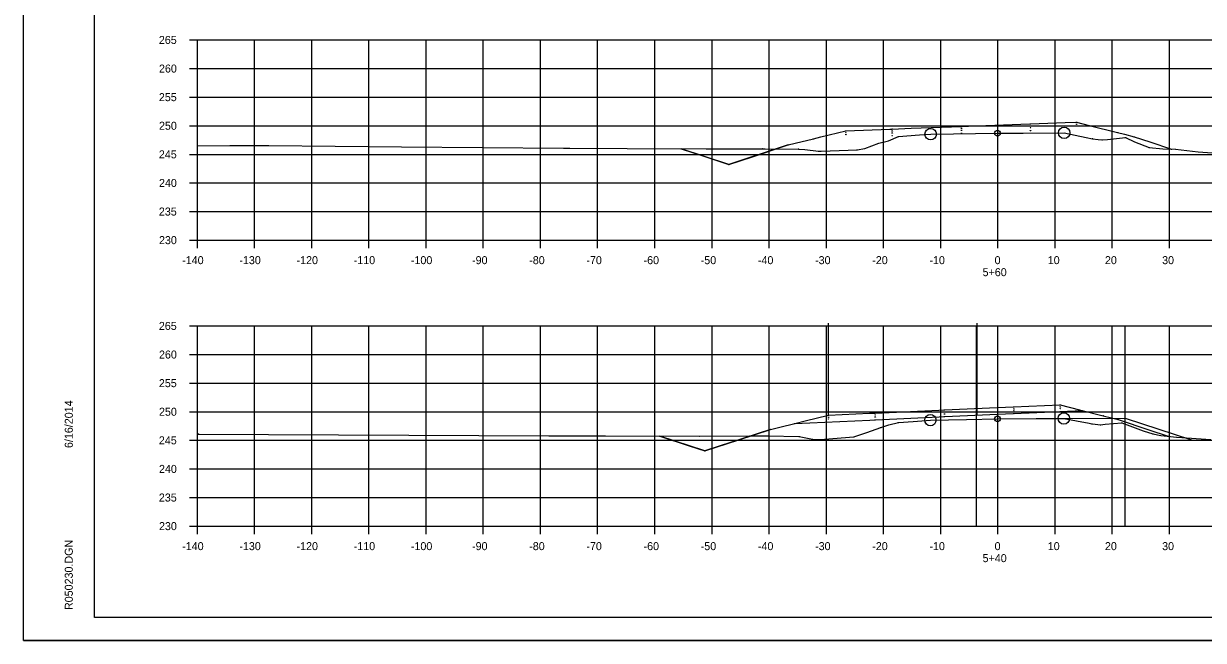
# Model space of a CAD drawing. Extents: x 1300404 to 1323571, y 234004 to 252077.
# Drawn here: x 1315546.9 to 1315753.2, y 241915.1 to 242023 of the extents above; entities that cross this region are included whole.
import ezdxf

# ---------------------------------------------------------------- set-up
doc = ezdxf.new("R2010")
doc.units = 0
for name, color, linetype in [('Default', 7, 'Continuous'), ('R_Axis', 7, 'Continuous'), ('R_Axis Annot', 7, 'Continuous'), ('R_Border', 7, 'Continuous'), ('R_Draft', 7, 'Continuous'), ('R_Exist Surface', 7, 'Continuous'), ('R_Fin Surface', 7, 'Continuous'), ('R_Grid', 7, 'Continuous'), ('R_MOT', 7, 'Continuous'), ('R_No Plot', 7, 'Continuous'), ('R_Temp Widening Annot', 7, 'Continuous')]:
    doc.layers.add(name, color=color, linetype=linetype)

msp = doc.modelspace()

# ---------------------------------------------------------------- linework, layer by layer
at = {"layer": 'Default'}
for p, q in [((1315559.28, 241919.1), (1315559.28, 242124.56)), ((1315875.46, 241919.1), (1315559.28, 241919.1))]:
    msp.add_line(p, q, dxfattribs=at)
at = {"layer": 'R_Axis'}
for p, q in [((1315575.88, 242020.1), (1315577.28, 242020.1)), ((1315577.28, 241985.1), (1315577.28, 242020.1)), ((1315575.88, 242015.1), (1315577.28, 242015.1)), ((1315575.88, 242010.1), (1315577.28, 242010.1)), ((1315575.88, 242005.1), (1315577.28, 242005.1)), ((1315575.88, 242000.1), (1315577.28, 242000.1)), ((1315575.88, 241995.1), (1315577.28, 241995.1)), ((1315575.88, 241990.1), (1315577.28, 241990.1)), ((1315575.88, 241985.1), (1315577.28, 241985.1)), ((1315577.28, 241985.1), (1315857.28, 241985.1)), ((1315577.28, 241983.7), (1315577.28, 241985.1)), ((1315587.28, 241983.7), (1315587.28, 241985.1)), ((1315597.28, 241983.7), (1315597.28, 241985.1)), ((1315607.28, 241983.7), (1315607.28, 241985.1)), ((1315617.28, 241983.7), (1315617.28, 241985.1)), ((1315627.28, 241983.7), (1315627.28, 241985.1)), ((1315637.28, 241983.7), (1315637.28, 241985.1)), ((1315647.28, 241983.7), (1315647.28, 241985.1)), ((1315657.28, 241983.7), (1315657.28, 241985.1)), ((1315667.28, 241983.7), (1315667.28, 241985.1)), ((1315677.28, 241983.7), (1315677.28, 241985.1)), ((1315687.28, 241983.7), (1315687.28, 241985.1)), ((1315697.28, 241983.7), (1315697.28, 241985.1)), ((1315707.28, 241983.7), (1315707.28, 241985.1)), ((1315717.28, 241983.7), (1315717.28, 241985.1)), ((1315727.28, 241983.7), (1315727.28, 241985.1)), ((1315737.28, 241983.7), (1315737.28, 241985.1)), ((1315747.28, 241983.7), (1315747.28, 241985.1)), ((1315575.88, 241970.1), (1315577.28, 241970.1)), ((1315577.28, 241935.1), (1315577.28, 241970.1)), ((1315575.88, 241965.1), (1315577.28, 241965.1)), ((1315575.88, 241960.1), (1315577.28, 241960.1)), ((1315575.88, 241955.1), (1315577.28, 241955.1)), ((1315575.88, 241950.1), (1315577.28, 241950.1)), ((1315575.88, 241945.1), (1315577.28, 241945.1)), ((1315575.88, 241940.1), (1315577.28, 241940.1)), ((1315575.88, 241935.1), (1315577.28, 241935.1)), ((1315577.28, 241935.1), (1315857.28, 241935.1)), ((1315577.28, 241933.7), (1315577.28, 241935.1)), ((1315587.28, 241933.7), (1315587.28, 241935.1)), ((1315597.28, 241933.7), (1315597.28, 241935.1)), ((1315607.28, 241933.7), (1315607.28, 241935.1)), ((1315617.28, 241933.7), (1315617.28, 241935.1)), ((1315627.28, 241933.7), (1315627.28, 241935.1)), ((1315637.28, 241933.7), (1315637.28, 241935.1)), ((1315647.28, 241933.7), (1315647.28, 241935.1)), ((1315657.28, 241933.7), (1315657.28, 241935.1)), ((1315667.28, 241933.7), (1315667.28, 241935.1)), ((1315677.28, 241933.7), (1315677.28, 241935.1)), ((1315687.28, 241933.7), (1315687.28, 241935.1)), ((1315697.28, 241933.7), (1315697.28, 241935.1)), ((1315707.28, 241933.7), (1315707.28, 241935.1)), ((1315717.28, 241933.7), (1315717.28, 241935.1)), ((1315727.28, 241933.7), (1315727.28, 241935.1)), ((1315737.28, 241933.7), (1315737.28, 241935.1)), ((1315747.28, 241933.7), (1315747.28, 241935.1))]:
    msp.add_line(p, q, dxfattribs=at)
at = {"layer": 'R_Border'}
msp.add_line((1315559.28, 241919.1), (1315559.28, 241919.1), dxfattribs=at)
at = {"layer": 'R_Draft'}
for points in [[(1315731.06, 242005.77), (1315731.11, 242005.67), (1315731.01, 242005.67)], [(1315690.71, 242004.27), (1315690.76, 242004.17), (1315690.66, 242004.17)], [(1315690.71, 242003.94), (1315690.76, 242003.84), (1315690.66, 242003.84)], [(1315690.71, 242003.61), (1315690.76, 242003.51), (1315690.66, 242003.51)], [(1315698.79, 242004.58), (1315698.84, 242004.48), (1315698.74, 242004.48)], [(1315698.79, 242004.25), (1315698.84, 242004.15), (1315698.74, 242004.15)], [(1315698.79, 242003.92), (1315698.84, 242003.82), (1315698.74, 242003.82)], [(1315710.9, 242005.04), (1315710.95, 242004.94), (1315710.85, 242004.94)], [(1315710.9, 242004.71), (1315710.95, 242004.61), (1315710.85, 242004.61)], [(1315710.9, 242004.38), (1315710.95, 242004.28), (1315710.85, 242004.28)], [(1315710.9, 242003.87), (1315710.95, 242003.77), (1315710.85, 242003.77)], [(1315722.99, 242005.48), (1315723.04, 242005.38), (1315722.94, 242005.38)], [(1315722.99, 242005.15), (1315723.04, 242005.05), (1315722.94, 242005.05)], [(1315722.99, 242004.82), (1315723.04, 242004.72), (1315722.94, 242004.72)], [(1315722.99, 242004.31), (1315723.04, 242004.21), (1315722.94, 242004.21)], [(1315731.06, 242005.44), (1315731.11, 242005.34), (1315731.01, 242005.34)], [(1315731.06, 242005.11), (1315731.11, 242005.01), (1315731.01, 242005.01)], [(1315738.23, 242003.97), (1315738.28, 242003.87), (1315738.18, 242003.87)], [(1315680.61, 242001.79), (1315680.66, 242001.69), (1315680.56, 242001.69)], [(1315685.06, 242002.88), (1315685.11, 242002.78), (1315685.01, 242002.78)], [(1315698.79, 242003.42), (1315698.84, 242003.32), (1315698.74, 242003.32)], [(1315699.89, 242003.28), (1315699.94, 242003.18), (1315699.84, 242003.18)], [(1315733.83, 242002.89), (1315733.88, 242002.79), (1315733.78, 242002.79)], [(1315735.54, 242002.67), (1315735.59, 242002.57), (1315735.49, 242002.57)], [(1315739.58, 242003.1), (1315739.63, 242003), (1315739.53, 242003)], [(1315741.14, 242003.23), (1315741.19, 242003.13), (1315741.09, 242003.13)], [(1315641.33, 242001.24), (1315641.38, 242001.14), (1315641.28, 242001.14)], [(1315661.88, 242001.12), (1315661.93, 242001.02), (1315661.83, 242001.02)], [(1315661.88, 242001.12), (1315661.93, 242001.02), (1315661.83, 242001.02)], [(1315666.3, 242001.09), (1315666.35, 242000.99), (1315666.25, 242000.99)], [(1315676.14, 242001.14), (1315676.19, 242001.04), (1315676.09, 242001.04)], [(1315682.41, 242001.08), (1315682.46, 242000.98), (1315682.36, 242000.98)], [(1315685.89, 242000.68), (1315685.94, 242000.58), (1315685.84, 242000.58)], [(1315692.68, 242000.92), (1315692.73, 242000.82), (1315692.63, 242000.82)], [(1315743.76, 242001.33), (1315743.81, 242001.23), (1315743.71, 242001.23)], [(1315747.65, 242001.06), (1315747.7, 242000.96), (1315747.6, 242000.96)], [(1315747.65, 242001.06), (1315747.7, 242000.96), (1315747.6, 242000.96)], [(1315748.38, 242001.03), (1315748.43, 242000.93), (1315748.33, 242000.93)], [(1315670.23, 241998.38), (1315670.28, 241998.28), (1315670.18, 241998.28)], [(1315720.1, 241956), (1315720.15, 241955.9), (1315720.05, 241955.9)], [(1315728.2, 241956.34), (1315728.25, 241956.24), (1315728.15, 241956.24)], [(1315728.2, 241956.01), (1315728.25, 241955.91), (1315728.15, 241955.91)], [(1315687.68, 241954.54), (1315687.73, 241954.44), (1315687.63, 241954.44)], [(1315687.68, 241954.21), (1315687.73, 241954.11), (1315687.63, 241954.11)], [(1315695.8, 241954.92), (1315695.85, 241954.82), (1315695.75, 241954.82)], [(1315695.8, 241954.58), (1315695.85, 241954.48), (1315695.75, 241954.48)], [(1315695.8, 241954.25), (1315695.85, 241954.15), (1315695.75, 241954.15)], [(1315707.96, 241955.47), (1315708.01, 241955.37), (1315707.91, 241955.37)], [(1315707.96, 241955.13), (1315708.01, 241955.03), (1315707.91, 241955.03)], [(1315707.96, 241954.8), (1315708.01, 241954.7), (1315707.91, 241954.7)], [(1315707.96, 241954.3), (1315708.01, 241954.2), (1315707.91, 241954.2)], [(1315720.1, 241955.66), (1315720.15, 241955.56), (1315720.05, 241955.56)], [(1315720.1, 241955.33), (1315720.15, 241955.23), (1315720.05, 241955.23)], [(1315720.1, 241954.83), (1315720.15, 241954.73), (1315720.05, 241954.73)], [(1315728.2, 241955.68), (1315728.25, 241955.58), (1315728.15, 241955.58)], [(1315735.68, 241954.46), (1315735.73, 241954.36), (1315735.63, 241954.36)], [(1315677.54, 241952.07), (1315677.59, 241951.97), (1315677.49, 241951.97)], [(1315681.76, 241953.1), (1315681.81, 241953), (1315681.71, 241953)], [(1315687.68, 241953.88), (1315687.73, 241953.78), (1315687.63, 241953.78)], [(1315695.8, 241953.75), (1315695.85, 241953.65), (1315695.75, 241953.65)], [(1315696.79, 241952.41), (1315696.84, 241952.31), (1315696.74, 241952.31)], [(1315699.92, 241953.25), (1315699.97, 241953.15), (1315699.87, 241953.15)], [(1315733.69, 241953.05), (1315733.74, 241952.95), (1315733.64, 241952.95)], [(1315735.25, 241952.87), (1315735.3, 241952.77), (1315735.2, 241952.77)], [(1315738.32, 241953.8), (1315738.37, 241953.7), (1315738.27, 241953.7)], [(1315738.97, 241953.2), (1315739.02, 241953.1), (1315738.92, 241953.1)], [(1315577.47, 241951.25), (1315577.52, 241951.15), (1315577.42, 241951.15)], [(1315643.73, 241950.92), (1315643.78, 241950.82), (1315643.68, 241950.82)], [(1315658.16, 241950.87), (1315658.21, 241950.77), (1315658.11, 241950.77)], [(1315658.16, 241950.87), (1315658.21, 241950.77), (1315658.11, 241950.77)], [(1315665.13, 241950.85), (1315665.18, 241950.75), (1315665.08, 241950.75)], [(1315675.79, 241950.93), (1315675.84, 241950.83), (1315675.74, 241950.83)], [(1315682.5, 241950.82), (1315682.55, 241950.72), (1315682.45, 241950.72)], [(1315685.19, 241950.27), (1315685.24, 241950.17), (1315685.14, 241950.17)], [(1315692.08, 241950.74), (1315692.13, 241950.64), (1315692.03, 241950.64)], [(1315744.39, 241951.29), (1315744.44, 241951.19), (1315744.34, 241951.19)], [(1315747.07, 241950.87), (1315747.12, 241950.77), (1315747.02, 241950.77)], [(1315747.07, 241950.87), (1315747.12, 241950.77), (1315747.02, 241950.77)], [(1315748.59, 241950.68), (1315748.64, 241950.58), (1315748.54, 241950.58)], [(1315666.03, 241948.32), (1315666.08, 241948.22), (1315665.98, 241948.22)]]:
    msp.add_lwpolyline(points, close=True, dxfattribs=at)
at = {"layer": 'R_Exist Surface'}
for points in [[(1315577.28, 242001.56), (1315582.94, 242001.67), (1315589.74, 242001.63), (1315612.99, 242001.44), (1315641.33, 242001.19), (1315642.41, 242001.17), (1315652.46, 242001.11), (1315666.3, 242001.04), (1315675.25, 242001.08), (1315676.14, 242001.09), (1315676.57, 242001.09), (1315682.41, 242001.03), (1315683.53, 242000.93), (1315685.89, 242000.63), (1315686.4, 242000.63), (1315692.68, 242000.87), (1315694.04, 242001.14), (1315696.44, 242002.06), (1315698.17, 242002.49), (1315699.89, 242003.23), (1315703.56, 242003.5), (1315705.53, 242003.63), (1315709.55, 242003.67), (1315717.22, 242003.79), (1315721.72, 242003.82), (1315728.88, 242003.86), (1315732.75, 242003.07), (1315733.83, 242002.84), (1315734.83, 242002.71), (1315735.54, 242002.62), (1315736.44, 242002.71), (1315739.58, 242003.05), (1315741.18, 242002.27), (1315743.76, 242001.28), (1315746.16, 242001.06), (1315748.38, 242000.98), (1315752.31, 242000.53), (1315757.14, 242000.21)], [(1315577.28, 241951.2), (1315577.35, 241951.2), (1315577.47, 241951.2), (1315638.72, 241950.9), (1315643.73, 241950.87), (1315648.67, 241950.86), (1315665.13, 241950.8), (1315673.81, 241950.87), (1315675.79, 241950.88), (1315677.12, 241950.87), (1315682.5, 241950.77), (1315683.98, 241950.47), (1315685.19, 241950.22), (1315686.95, 241950.32), (1315692.08, 241950.69), (1315694.36, 241951.44), (1315696.79, 241952.36), (1315698.2, 241952.79), (1315699.92, 241953.2), (1315702.48, 241953.42), (1315705.48, 241953.64), (1315711.8, 241953.74), (1315717.22, 241953.85), (1315723.98, 241953.89), (1315728.83, 241953.93), (1315733.24, 241953.09), (1315733.69, 241953), (1315733.84, 241952.99), (1315735.25, 241952.82), (1315736.07, 241952.9), (1315738.97, 241953.15), (1315742.7, 241951.78), (1315744.39, 241951.24), (1315745.76, 241950.94), (1315748.59, 241950.63), (1315754.56, 241950.25)]]:
    msp.add_lwpolyline(points, dxfattribs=at)
at = {"layer": 'R_Fin Surface'}
for points in [[(1315661.88, 242001.07), (1315666.05, 241999.7), (1315670.23, 241998.33), (1315674.35, 241999.68), (1315680.61, 242001.74), (1315681.83, 242002.04), (1315685.06, 242002.83), (1315686.3, 242003.14), (1315690.71, 242004.22), (1315698.38, 242004.52), (1315698.79, 242004.53), (1315702.09, 242004.66), (1315710.9, 242004.99), (1315711.56, 242005.01), (1315712.12, 242005.03), (1315721.31, 242005.38), (1315722.99, 242005.43), (1315729.03, 242005.65), (1315731.06, 242005.72), (1315733.24, 242005.17), (1315738.23, 242003.92), (1315739.41, 242003.62), (1315741.14, 242003.18), (1315743.84, 242002.28), (1315747.65, 242001.01)], [(1315658.16, 241950.82), (1315663.3, 241949.16), (1315666.03, 241948.27), (1315671.98, 241950.21), (1315677.54, 241952.02), (1315679.12, 241952.4), (1315681.76, 241953.05), (1315683.59, 241953.49), (1315687.68, 241954.49), (1315694.84, 241954.82), (1315695.8, 241954.87), (1315702.01, 241955.15), (1315706.97, 241955.38), (1315707.96, 241955.42), (1315717.15, 241955.83), (1315720.1, 241955.95), (1315722.72, 241956.05), (1315728.2, 241956.29), (1315731.58, 241955.44), (1315735.68, 241954.41), (1315737.14, 241954.04), (1315738.32, 241953.75), (1315743.69, 241951.95), (1315747.07, 241950.82)]]:
    msp.add_lwpolyline(points, dxfattribs=at)
at = {"layer": 'R_Grid'}
for p, q in [((1315577.28, 242020.1), (1315857.28, 242020.1)), ((1315577.28, 241985.1), (1315577.28, 242020.1)), ((1315587.28, 241985.1), (1315587.28, 242020.1)), ((1315597.28, 241985.1), (1315597.28, 242020.1)), ((1315607.28, 241985.1), (1315607.28, 242020.1)), ((1315617.28, 241985.1), (1315617.28, 242020.1)), ((1315627.28, 241985.1), (1315627.28, 242020.1)), ((1315637.28, 241985.1), (1315637.28, 242020.1)), ((1315647.28, 241985.1), (1315647.28, 242020.1)), ((1315657.28, 241985.1), (1315657.28, 242020.1)), ((1315667.28, 241985.1), (1315667.28, 242020.1)), ((1315677.28, 241985.1), (1315677.28, 242020.1)), ((1315687.28, 241985.1), (1315687.28, 242020.1)), ((1315697.28, 241985.1), (1315697.28, 242020.1)), ((1315707.28, 241985.1), (1315707.28, 242020.1)), ((1315717.28, 241985.1), (1315717.28, 242020.1)), ((1315727.28, 241985.1), (1315727.28, 242020.1)), ((1315737.28, 241985.1), (1315737.28, 242020.1)), ((1315747.28, 241985.1), (1315747.28, 242020.1)), ((1315577.28, 242015.1), (1315857.28, 242015.1)), ((1315577.28, 242010.1), (1315857.28, 242010.1)), ((1315577.28, 242005.1), (1315857.28, 242005.1)), ((1315577.28, 242000.1), (1315857.28, 242000.1)), ((1315577.28, 241995.1), (1315857.28, 241995.1)), ((1315577.28, 241990.1), (1315857.28, 241990.1)), ((1315577.28, 241985.1), (1315857.28, 241985.1)), ((1315577.28, 241970.1), (1315857.28, 241970.1)), ((1315577.28, 241935.1), (1315577.28, 241970.1)), ((1315587.28, 241935.1), (1315587.28, 241970.1)), ((1315597.28, 241935.1), (1315597.28, 241970.1)), ((1315607.28, 241935.1), (1315607.28, 241970.1)), ((1315617.28, 241935.1), (1315617.28, 241970.1)), ((1315627.28, 241935.1), (1315627.28, 241970.1)), ((1315637.28, 241935.1), (1315637.28, 241970.1)), ((1315647.28, 241935.1), (1315647.28, 241970.1)), ((1315657.28, 241935.1), (1315657.28, 241970.1)), ((1315667.28, 241935.1), (1315667.28, 241970.1)), ((1315677.28, 241935.1), (1315677.28, 241970.1)), ((1315687.28, 241935.1), (1315687.28, 241970.1)), ((1315697.28, 241935.1), (1315697.28, 241970.1)), ((1315707.28, 241935.1), (1315707.28, 241970.1)), ((1315717.28, 241935.1), (1315717.28, 241970.1)), ((1315727.28, 241935.1), (1315727.28, 241970.1)), ((1315737.28, 241935.1), (1315737.28, 241970.1)), ((1315747.28, 241935.1), (1315747.28, 241970.1)), ((1315577.28, 241965.1), (1315857.28, 241965.1)), ((1315577.28, 241960.1), (1315857.28, 241960.1)), ((1315577.28, 241955.1), (1315857.28, 241955.1)), ((1315577.28, 241950.1), (1315857.28, 241950.1)), ((1315577.28, 241945.1), (1315857.28, 241945.1)), ((1315577.28, 241940.1), (1315857.28, 241940.1)), ((1315577.28, 241935.1), (1315857.28, 241935.1))]:
    msp.add_line(p, q, dxfattribs=at)
at = {"layer": 'R_MOT'}
msp.add_lwpolyline([(1315681.77, 241953.05), (1315694.89, 241953.65), (1315695.85, 241953.7), (1315702.07, 241953.98), (1315707.02, 241954.21), (1315708.01, 241954.25), (1315717.2, 241954.66), (1315722.77, 241954.88), (1315732.17, 241955.29)], dxfattribs=at)
at = {"layer": 'R_No Plot'}
msp.add_line((1315546.87, 241915.13), (1315880.21, 241915.13), dxfattribs=at)
for points in [[(1315546.87, 242128.46), (1315880.21, 242128.46), (1315880.21, 241915.12), (1315546.87, 241915.12)], [(1315793.2, 242124.56), (1315793.2, 242114.68), (1315828.93, 242114.68), (1315828.93, 242111.76), (1315852.13, 242111.76), (1315852.13, 242089.65), (1315875.46, 242089.65), (1315875.46, 241919.1), (1315559.28, 241919.1), (1315559.28, 242124.56)]]:
    msp.add_lwpolyline(points, close=True, dxfattribs=at)
for points in [[(1315680.61, 242001.74), (1315670.23, 241998.33), (1315661.88, 242001.07)], [(1315680.61, 242001.74), (1315670.23, 241998.33), (1315661.88, 242001.07)], [(1315680.61, 242001.74), (1315670.23, 241998.33), (1315661.88, 242001.07)], [(1315680.61, 242001.74), (1315670.23, 241998.33), (1315661.88, 242001.07)], [(1315680.61, 242001.74), (1315670.23, 241998.33), (1315661.88, 242001.07)], [(1315670.23, 241998.33), (1315661.88, 242001.07)], [(1315677.54, 241952.02), (1315666.03, 241948.27), (1315658.16, 241950.82)], [(1315677.54, 241952.02), (1315666.03, 241948.27), (1315658.16, 241950.82)], [(1315677.54, 241952.02), (1315666.03, 241948.27), (1315658.16, 241950.82)], [(1315677.54, 241952.02), (1315666.03, 241948.27), (1315658.16, 241950.82)], [(1315677.54, 241952.02), (1315666.03, 241948.27), (1315658.16, 241950.82)], [(1315666.03, 241948.27), (1315658.16, 241950.82)]]:
    msp.add_lwpolyline(points, dxfattribs=at)
for centre, radius in [((1315705.53, 242003.63), 1), ((1315717.22, 242003.79), 0.5), ((1315728.88, 242003.86), 1), ((1315705.48, 241953.64), 1), ((1315717.22, 241953.85), 0.5), ((1315728.83, 241953.93), 1)]:
    msp.add_circle(centre, radius, dxfattribs=at)
at = {"layer": 'R_Temp Widening Annot'}
for p, q in [((1315687.68, 241954.49), (1315687.68, 241970.61)), ((1315713.68, 241954.49), (1315713.68, 241970.61)), ((1315713.55, 241935.1), (1315713.55, 241970.1)), ((1315739.55, 241935.1), (1315739.55, 241970.1)), ((1315728.83, 241953.93), (1315739.55, 241954)), ((1315739.55, 241954), (1315751.16, 241950.19))]:
    msp.add_line(p, q, dxfattribs=at)

# ---------------------------------------------------------------- texts
at = {"layer": 'R_Axis'}
for p in [(1315577.28, 241985.1), (1315577.28, 241935.1)]:
    msp.add_text('-', height=0.0001, dxfattribs=at).set_placement(p)
at = {"layer": 'R_Axis Annot'}
for s, p in [('265', (1315570.53, 242019.4)), ('260', (1315570.55, 242014.4)), ('255', (1315570.53, 242009.4)), ('250', (1315570.55, 242004.4)), ('245', (1315570.53, 241999.4)), ('240', (1315570.55, 241994.4)), ('235', (1315570.53, 241989.4)), ('230', (1315570.55, 241984.4)), ('-140', (1315574.61, 241980.9)), ('-130', (1315584.61, 241980.9)), ('-120', (1315594.61, 241980.9)), ('-110', (1315604.61, 241980.9)), ('-100', (1315614.61, 241980.9)), ('-90', (1315625.31, 241980.9)), ('-80', (1315635.31, 241980.9)), ('-70', (1315645.31, 241980.9)), ('-60', (1315655.31, 241980.9)), ('-50', (1315665.31, 241980.9)), ('-40', (1315675.31, 241980.9)), ('-30', (1315685.31, 241980.9)), ('-20', (1315695.31, 241980.9)), ('-10', (1315705.31, 241980.9)), ('0', (1315716.71, 241980.9)), ('10', (1315726.01, 241980.9)), ('20', (1315736.01, 241980.9)), ('30', (1315746.01, 241980.9)), ('5+60', (1315714.61, 241978.8)), ('265', (1315570.53, 241969.4)), ('260', (1315570.55, 241964.4)), ('255', (1315570.53, 241959.4)), ('250', (1315570.55, 241954.4)), ('245', (1315570.53, 241949.4)), ('240', (1315570.55, 241944.4)), ('235', (1315570.53, 241939.4)), ('230', (1315570.55, 241934.4)), ('-140', (1315574.61, 241930.9)), ('-130', (1315584.61, 241930.9)), ('-120', (1315594.61, 241930.9)), ('-110', (1315604.61, 241930.9)), ('-100', (1315614.61, 241930.9)), ('-90', (1315625.31, 241930.9)), ('-80', (1315635.31, 241930.9)), ('-70', (1315645.31, 241930.9)), ('-60', (1315655.31, 241930.9)), ('-50', (1315665.31, 241930.9)), ('-40', (1315675.31, 241930.9)), ('-30', (1315685.31, 241930.9)), ('-20', (1315695.31, 241930.9)), ('-10', (1315705.31, 241930.9)), ('0', (1315716.71, 241930.9)), ('10', (1315726.01, 241930.9)), ('20', (1315736.01, 241930.9)), ('30', (1315746.01, 241930.9)), ('5+40', (1315714.61, 241928.8))]:
    msp.add_text(s, height=1.4, dxfattribs=at).set_placement(p)
at = {"layer": 'R_Border'}
for s, p in [('6/16/2014', (1315555.47, 241948.75)), ('R050230.DGN', (1315555.47, 241920.43))]:
    msp.add_text(s, height=1.4, rotation=90, dxfattribs=at).set_placement(p)

doc.saveas('drawing.dxf')
